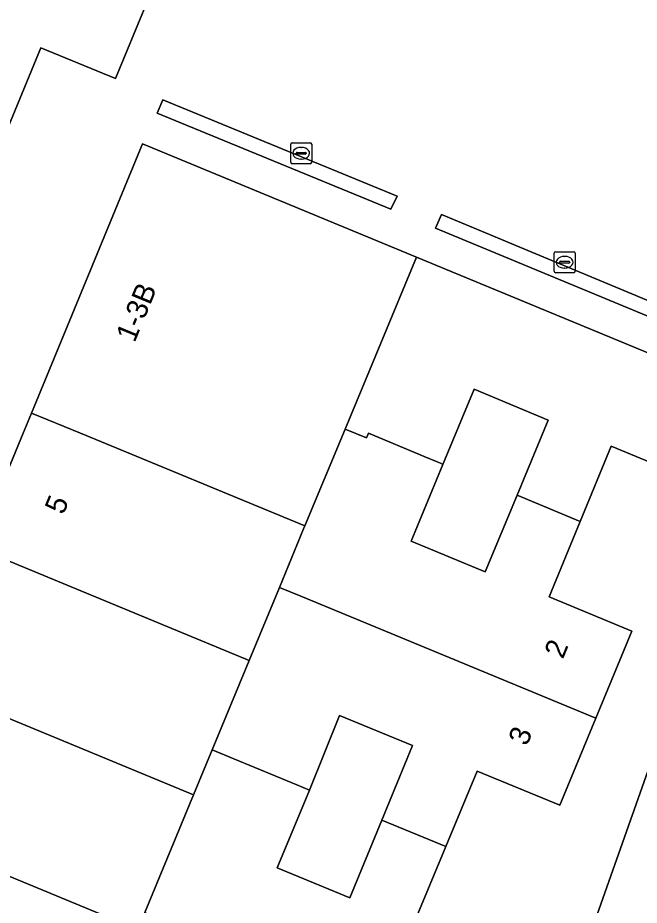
# Model space of a CAD drawing. Extents: x 160023 to 161302, y 384750 to 385707.
# Drawn here: x 160553.5 to 160583.17, y 384977.47 to 385019.84 of the extents above; entities that cross this region are included whole.
import ezdxf

# ---------------------------------------------------------------- set-up
doc = ezdxf.new("R2010")
doc.units = 0
for name, color, linetype in [('IMGEO_Erf', 7, 'Continuous'), ('IMGEO_Groenvoorziening', 7, 'Continuous'), ('IMGEO_Haag', 7, 'Continuous'), ('IMGEO_Kolk', 7, 'Continuous'), ('IMGEO_Pand', 7, 'Continuous'), ('IMGEO_Pand_nummerreeks', 7, 'Continuous'), ('IMGEO_Rijbaan_lokaal_open', 7, 'Continuous'), ('IMGEO_Voetpad_open', 7, 'Continuous')]:
    doc.layers.add(name, color=color, linetype=linetype)

msp = doc.modelspace()

# ---------------------------------------------------------------- linework, layer by layer
at = {"layer": 'IMGEO_Erf'}
for points in [[(160560.795, 385034.884), (160559.171, 385029.51), (160557.56, 385025.42), (160561.06, 385023.947), (160558.17, 385016.931), (160554.593, 385018.402), (160547.007, 385000), (160533.821, 384967.876), (160522.539, 384940.554), (160512.105, 384915.262), (160554.587, 384914.151), (160581.47, 384913.473), (160594.508, 384913.145), (160640.573, 384911.984), (160646.505, 384911.834), (160646.546, 384915.051), (160646.87, 384926.579), (160647.41, 384947.939), (160647.874, 384965.311), (160647.911, 384966.699), (160647.992, 384969.715)], [(160551.494, 384994.546), (160553.749, 385000), (160554.149, 385000.967), (160559.46, 385013.809), (160572.529, 385008.408), (160587.622, 385002.171), (160586.725, 385000), (160585.794, 384997.749), (160581.839, 384999.384), (160580.352, 384995.789), (160578.865, 384992.194), (160582.82, 384990.559), (160581.101, 384986.4), (160579.382, 384982.241), (160575.427, 384983.876), (160573.935, 384980.275), (160572.444, 384976.675)], [(160570.707, 384947.39), (160571.348, 384949.206), (160572.864, 384953.481), (160578.447, 384969.326), (160584.068, 384985.227), (160589.307, 385000), (160589.803, 385001.397), (160589.809, 385001.415), (160591.148, 385005.204), (160590.443, 385005.472), (160591.019, 385007.016)]]:
    msp.add_lwpolyline(points, dxfattribs=at)
for points in [[(160560.148, 385015.284), (160560.421, 385015.919), (160571.606, 385011.326), (160571.314, 385010.691)], [(160573.447, 385009.785), (160573.728, 385010.449), (160586.183, 385005.251), (160585.915, 385004.616)], [(160573.802, 384998.516), (160572.29, 384994.853), (160575.815, 384993.385), (160577.338, 384997.044), (160578.83, 385000.628), (160575.284, 385002.104)], [(160567.422, 384982.965), (160565.887, 384979.249), (160569.348, 384977.819), (160570.883, 384981.535), (160572.35, 384985.088), (160568.853, 384986.532)]]:
    msp.add_lwpolyline(points, close=True, dxfattribs=at)
at = {"layer": 'IMGEO_Groenvoorziening'}
for points in [[(160571.606, 385011.326), (160560.421, 385015.919), (160560.148, 385015.284), (160571.314, 385010.691)], [(160586.183, 385005.251), (160573.728, 385010.449), (160573.447, 385009.785), (160585.915, 385004.616)]]:
    msp.add_lwpolyline(points, close=True, dxfattribs=at)
at = {"layer": 'IMGEO_Haag'}
for points in [[(160571.606, 385011.326), (160560.421, 385015.919), (160560.148, 385015.284), (160571.314, 385010.691)], [(160586.183, 385005.251), (160573.728, 385010.449), (160573.447, 385009.785), (160585.915, 385004.616)]]:
    msp.add_lwpolyline(points, close=True, dxfattribs=at)
at = {"layer": 'IMGEO_Kolk'}
for p, q in [((160566.606, 385013.867), (160567.458, 385013.867)), ((160566.531, 385012.941), (160566.531, 385013.793)), ((160566.833, 385013.41), (160567.231, 385013.41)), ((160567.019, 385013.647), (160567.044, 385013.647)), ((160567.532, 385013.793), (160567.532, 385012.941)), ((160566.79, 385013.361), (160566.79, 385013.373)), ((160567.228, 385013.324), (160566.83, 385013.324)), ((160567.042, 385013.087), (160567.017, 385013.087)), ((160567.274, 385013.373), (160567.274, 385013.361)), ((160567.458, 385012.867), (160566.606, 385012.867)), ((160579.11, 385007.739), (160579.11, 385008.591)), ((160579.185, 385008.665), (160580.037, 385008.665)), ((160579.598, 385008.445), (160579.623, 385008.445)), ((160580.111, 385008.591), (160580.111, 385007.739)), ((160579.369, 385008.159), (160579.369, 385008.171)), ((160579.807, 385008.122), (160579.409, 385008.122)), ((160579.412, 385008.208), (160579.81, 385008.208)), ((160579.621, 385007.885), (160579.596, 385007.885)), ((160579.853, 385008.171), (160579.853, 385008.159)), ((160580.037, 385007.665), (160579.185, 385007.665))]:
    msp.add_line(p, q, dxfattribs=at)
for points in [[(160566.606, 385013.867), (160567.458, 385013.867)], [(160566.531, 385012.941), (160566.531, 385013.793)], [(160567.532, 385013.793), (160567.532, 385012.941)], [(160567.458, 385012.867), (160566.606, 385012.867)], [(160579.11, 385007.739), (160579.11, 385008.591)], [(160579.185, 385008.665), (160580.037, 385008.665)], [(160580.111, 385008.591), (160580.111, 385007.739)], [(160580.037, 385007.665), (160579.185, 385007.665)]]:
    msp.add_lwpolyline(points, dxfattribs=at)
for centre, radius, start, end in [((160566.608, 385013.791), 0.0765, 91.552, 178.448), ((160566.608, 385013.791), 0.0765, 91.552, 178.448), ((160567.456, 385013.791), 0.0765, 1.552, 88.448), ((160567.456, 385013.791), 0.0765, 1.552, 88.448), ((160566.83, 385013.37), 0.0403, 85.8775, 175.7526), ((160567.235, 385013.372), 0.0386, 1.7309, 96.639), ((160566.827, 385013.36), 0.0366, 178.938, 274.7102), ((160567.231, 385013.367), 0.043, 264.8664, 352.4533), ((160566.608, 385012.943), 0.0765, 181.552, 268.448), ((160566.608, 385012.943), 0.0765, 181.552, 268.448), ((160567.456, 385012.943), 0.0765, 271.552, 358.448), ((160567.456, 385012.943), 0.0765, 271.552, 358.448), ((160579.187, 385008.589), 0.0765, 91.552, 178.448), ((160579.187, 385008.589), 0.0765, 91.552, 178.448), ((160580.035, 385008.589), 0.0765, 1.552, 88.448), ((160580.035, 385008.589), 0.0765, 1.552, 88.448), ((160579.409, 385008.168), 0.0403, 85.8775, 175.7526), ((160579.406, 385008.158), 0.0366, 178.938, 274.7102), ((160579.81, 385008.165), 0.043, 264.8664, 352.4533), ((160579.814, 385008.17), 0.0386, 1.7309, 96.639), ((160579.187, 385007.741), 0.0765, 181.552, 268.448), ((160579.187, 385007.741), 0.0765, 181.552, 268.448), ((160580.035, 385007.741), 0.0765, 271.552, 358.448), ((160580.035, 385007.741), 0.0765, 271.552, 358.448)]:
    msp.add_arc(centre, radius, start, end, dxfattribs=at)
for centre, major_axis, ratio, start_param, end_param in [((160567.018, 385013.367), (-0.387, 0.002), 0.722429, 4.712389, 7.853982), ((160567.043, 385013.367), (-0.39, 0.002), 0.717154, 1.570796, 4.712389), ((160579.597, 385008.165), (-0.387, 0.002), 0.722429, 4.712389, 7.853982), ((160579.622, 385008.165), (-0.39, 0.002), 0.717154, 1.570796, 4.712389)]:
    msp.add_ellipse(centre, major_axis=major_axis, ratio=ratio, start_param=start_param, end_param=end_param, dxfattribs=at)
at = {"layer": 'IMGEO_Pand'}
for points in [[(160572.529, 385008.408), (160559.46, 385013.809), (160554.149, 385000.967), (160556.49, 385000), (160567.202, 384995.573), (160569.125, 385000.202)], [(160572.529, 385008.408), (160569.125, 385000.202), (160570.145, 384999.777), (160570.237, 385000), (160572.91, 384998.887), (160573.528, 384998.63), (160573.678, 384998.567), (160573.802, 384998.516), (160575.284, 385002.104), (160578.83, 385000.628), (160577.338, 384997.044), (160580.352, 384995.789), (160581.839, 384999.384), (160585.794, 384997.749), (160586.725, 385000), (160587.622, 385002.171)], [(160567.202, 384995.573), (160556.49, 385000), (160554.149, 385000.967), (160553.749, 385000), (160551.494, 384994.546), (160564.547, 384989.152), (160565.99, 384992.641), (160567.143, 384995.431)], [(160580.352, 384995.789), (160577.338, 384997.044), (160575.815, 384993.385), (160572.29, 384994.853), (160573.802, 384998.516), (160573.678, 384998.567), (160573.528, 384998.63), (160572.91, 384998.887), (160570.237, 385000), (160570.145, 384999.777), (160569.125, 385000.202), (160567.202, 384995.573), (160567.143, 384995.431), (160565.99, 384992.641), (160567.018, 384992.216), (160570.591, 384990.74), (160581.101, 384986.4), (160582.82, 384990.559), (160578.865, 384992.194)], [(160564.547, 384989.152), (160551.494, 384994.546), (160548.839, 384988.126), (160561.895, 384982.74), (160562.781, 384984.881)], [(160565.99, 384992.641), (160564.547, 384989.152), (160562.781, 384984.881), (160563.809, 384984.457), (160566.821, 384983.213), (160567.422, 384982.965), (160568.853, 384986.532), (160572.35, 384985.088), (160570.883, 384981.535), (160573.935, 384980.275), (160575.427, 384983.876), (160579.382, 384982.241), (160581.101, 384986.4), (160570.591, 384990.74), (160567.018, 384992.216)], [(160561.895, 384982.74), (160548.839, 384988.126), (160546.184, 384981.705), (160559.235, 384976.306), (160559.57, 384977.116)], [(160573.935, 384980.275), (160570.883, 384981.535), (160569.348, 384977.819), (160565.887, 384979.249), (160567.422, 384982.965), (160566.821, 384983.213), (160563.809, 384984.457), (160562.781, 384984.881), (160561.895, 384982.74), (160559.57, 384977.116), (160560.598, 384976.692), (160564.215, 384975.198), (160574.679, 384970.876), (160576.4, 384975.04), (160572.444, 384976.675)], [(160546.184, 384981.705), (160543.528, 384975.284), (160556.582, 384969.89), (160559.235, 384976.306)]]:
    msp.add_lwpolyline(points, close=True, dxfattribs=at)
at = {"layer": 'IMGEO_Rijbaan_lokaal_open'}
msp.add_lwpolyline([(160591.751, 385006.921), (160591.148, 385005.204), (160589.809, 385001.415), (160589.803, 385001.397), (160589.307, 385000), (160584.068, 384985.227), (160578.447, 384969.326), (160572.864, 384953.481), (160571.348, 384949.206), (160570.707, 384947.39)], dxfattribs=at)
at = {"layer": 'IMGEO_Voetpad_open'}
msp.add_lwpolyline([(160517.341, 384942.844), (160521.028, 384941.285), (160510.866, 384916.613), (160512.105, 384915.262), (160522.539, 384940.554), (160533.821, 384967.876), (160547.007, 385000), (160554.593, 385018.402), (160558.17, 385016.931), (160561.06, 385023.947), (160557.56, 385025.42)], dxfattribs=at)

# ---------------------------------------------------------------- texts
at = {"layer": 'IMGEO_Pand_nummerreeks'}
for s, rotation, p in [('1-3B', 67.5345, (160559.074, 385004.293)), ('5', 67.5345, (160555.674, 384996.071)), ('2', 67.546, (160579.526, 384989.186)), ('3', 67.546, (160577.808, 384985.029))]:
    msp.add_text(s, height=1, rotation=rotation, dxfattribs=at).set_placement(p)

doc.saveas('drawing.dxf')
